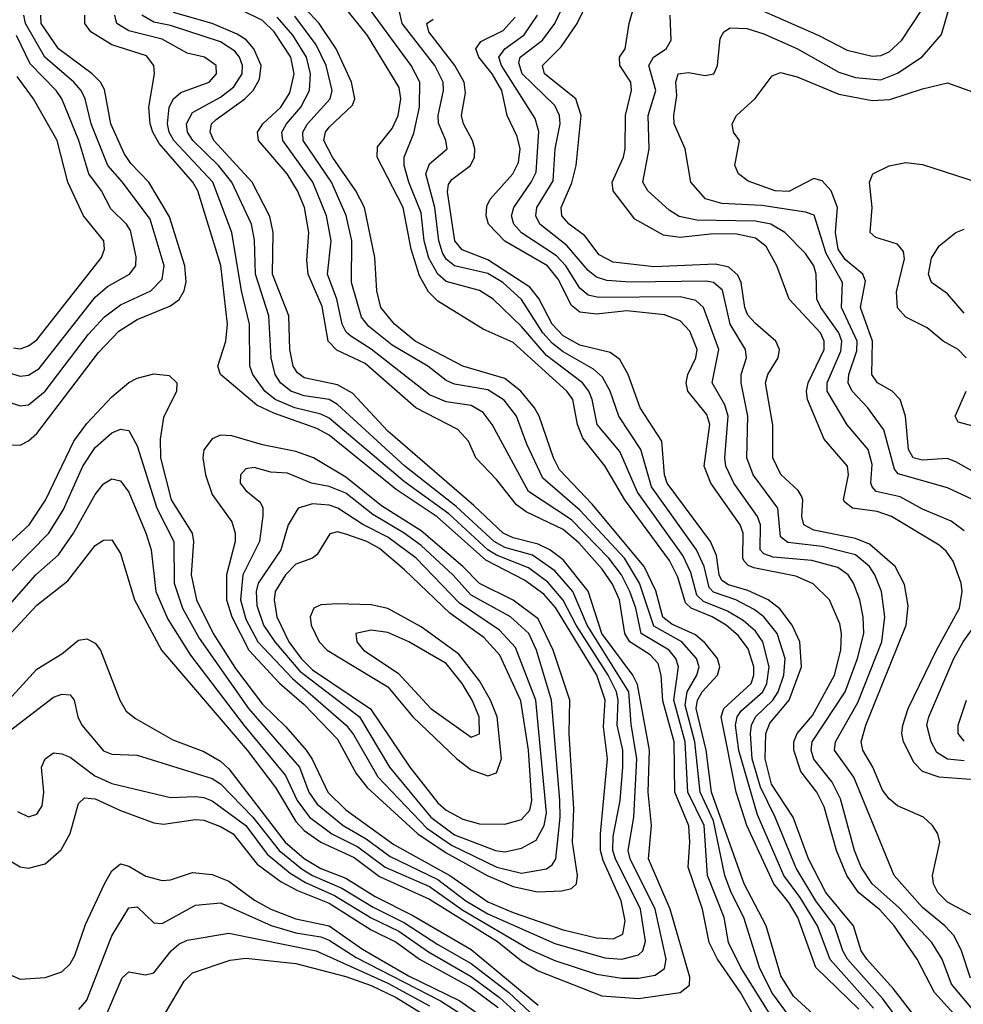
# Model space of a CAD drawing. Header units: inches. Extents: x 884549 to 1028252, y 526810 to 653624.
# Tile 1046 of 1056: x 1010769 to 1013028, y 643162 to 645519. Entities that reach past the tile are written whole.
import ezdxf

# ---------------------------------------------------------------- set-up
doc = ezdxf.new("R2010")
doc.units = ezdxf.units.IN
doc.header["$MEASUREMENT"] = 0
doc.layers.add('B0614', color=7, linetype='Continuous')

msp = doc.modelspace()

# ---------------------------------------------------------------- linework, layer by layer
at = {"layer": 'B0614', "color": 5}
for points, elevation in [([(1013044.8, 643224.8), (1013023.4, 643290), (1013005.5, 643325.5), (1012983.3, 643350), (1012930, 643393.3), (1012862.6, 643470), (1012765.9, 643705.9), (1012719.1, 643770), (1012721.6, 643790), (1012775.1, 643884.8), (1012833.1, 644030), (1012839.8, 644090), (1012832.2, 644150), (1012816.1, 644190), (1012803, 644210), (1012770, 644238), (1012690, 644258.3), (1012607.9, 644267.9), (1012590, 644281.4), (1012583.6, 644350), (1012524.5, 644430), (1012510, 644470), (1012512.1, 644570), (1012495.7, 644650), (1012496.4, 644670), (1012508.7, 644710), (1012506.3, 644730), (1012469.5, 644790), (1012451.4, 644871.4), (1012430, 644889.9), (1012413, 644893), (1012230, 644891.1), (1012174.8, 644894.8), (1012150, 644902.8), (1012130, 644918.9), (1012079, 644979), (1012014.5, 645030), (1012004.4, 645050), (1012007.3, 645070), (1012046.4, 645133.6), (1012050.9, 645210), (1012062.6, 645270), (1012061.4, 645290), (1012050, 645313.6), (1011972.2, 645390), (1011963.8, 645416.2), (1011966.7, 645430), (1012020.1, 645470), (1012050, 645510.1), (1012094.8, 645605.2)], 2740), ([(1013065.7, 643365.7), (1012990, 643406.8), (1012966.5, 643430), (1012956.7, 643450), (1012953.9, 643470), (1012971.8, 643550), (1012966.4, 643570), (1012954, 643590), (1012932.3, 643610), (1012870, 643637.4), (1012850, 643653.7), (1012834.2, 643674.3), (1012811.3, 643730), (1012787.2, 643770), (1012783.4, 643790), (1012794.7, 643830), (1012891.3, 644070), (1012895.6, 644115.6), (1012887.4, 644167.4), (1012864.5, 644210), (1012803.4, 644263.4), (1012770, 644277.1), (1012670, 644297.4), (1012646.3, 644310), (1012641.1, 644330), (1012644, 644370), (1012639.8, 644379.8), (1012632.2, 644392.2), (1012590.6, 644430.6), (1012571.9, 644470), (1012571.5, 644548.5), (1012554.1, 644650), (1012560.2, 644670), (1012584.5, 644710), (1012587.8, 644730), (1012579.4, 644750), (1012530, 644791.7), (1012512.3, 644812.3), (1012505.1, 644830), (1012496.1, 644890), (1012487.9, 644907.9), (1012466.5, 644926.5), (1012434.4, 644934.4), (1012287.7, 644927.7), (1012190, 644938.7), (1012156.3, 644956.3), (1012121.5, 645001.5), (1012084.3, 645030), (1012066.9, 645050), (1012065.4, 645070), (1012091, 645129), (1012101.1, 645170), (1012113.1, 645290), (1012100.4, 645330), (1012025.4, 645390), (1012020.1, 645410), (1012065.3, 645454.7), (1012103.2, 645510), (1012142.2, 645590)], 2720), ([(1012450, 645584.7), (1012681.6, 645481.6), (1012750, 645446.7), (1012810, 645432), (1012830, 645434), (1012850, 645442.5), (1012880.4, 645470), (1012930, 645545.3)], 2660), ([(1012551.4, 643090), (1012494.4, 643190), (1012439.6, 643270), (1012419.7, 643310), (1012403.7, 643390), (1012369.3, 643490), (1012373.2, 643550), (1012370.4, 643589.6), (1012337, 643670), (1012336, 643790), (1012308.8, 643888.8), (1012304.9, 643950), (1012297.6, 643977.6), (1012278.4, 643998.4), (1012229.5, 644030), (1012217.9, 644050), (1012205, 644130), (1012188, 644168), (1012163.6, 644203.6), (1012107.2, 644267.2), (1012070, 644299), (1011981.4, 644341.4), (1011957.9, 644357.8), (1011910, 644418.4), (1011861.2, 644470), (1011843.1, 644510), (1011818.2, 644538.2), (1011717.5, 644590), (1011596.1, 644696.1), (1011528.3, 644728.3), (1011507.5, 644750), (1011492.8, 644832.8), (1011459.5, 644910), (1011456.2, 644943.8), (1011461.5, 645010), (1011450.6, 645070), (1011433.8, 645110), (1011409.7, 645150), (1011341, 645230), (1011338.2, 645250), (1011351.4, 645270), (1011394.3, 645310), (1011416, 645344), (1011425.8, 645390), (1011418, 645430), (1011377.8, 645490), (1011350, 645517.2), (1011250, 645567.5)], 2980), ([(1012698.6, 643110), (1012621, 643181), (1012591.1, 643230), (1012555.7, 643350), (1012503.5, 643450), (1012425.3, 643670), (1012412.4, 643770), (1012388.1, 643870), (1012391.5, 643890), (1012402.7, 643910), (1012439, 643950), (1012445, 643970), (1012439.4, 643990), (1012410, 644026.2), (1012386.6, 644046.6), (1012330, 644071.7), (1012308.6, 644088.6), (1012291.8, 644151.8), (1012263.9, 644210), (1012139.7, 644359.7), (1012061.4, 644441.4), (1012046.7, 644470), (1012012.2, 644570), (1012001.5, 644590), (1011968.6, 644630), (1011930, 644660.4), (1011830, 644689.7), (1011715.6, 644750), (1011666.5, 644790), (1011633.3, 644830), (1011623.8, 644870), (1011619.1, 644950), (1011594.2, 645070), (1011573.9, 645110), (1011517.9, 645190), (1011497.3, 645230), (1011500.8, 645250), (1011510, 645261.8), (1011565.3, 645314.7), (1011571, 645330), (1011563.7, 645370), (1011526.3, 645450), (1011485.8, 645510), (1011431.1, 645570)], 2920), ([(1012777.6, 643150), (1012674.8, 643250), (1012631.6, 643370), (1012610, 643405.9), (1012574.3, 643450), (1012509.4, 643590), (1012484.2, 643670), (1012448.2, 643850), (1012454.4, 643870), (1012519.9, 643930), (1012526.1, 643950), (1012526.1, 643970), (1012512.7, 644012.7), (1012490, 644043.8), (1012460.3, 644070), (1012426.8, 644090), (1012376.5, 644110), (1012362.9, 644122.9), (1012344.8, 644184.8), (1012324.2, 644224.2), (1012217.7, 644370), (1012170, 644451.2), (1012117.2, 644517.2), (1012104.6, 644550), (1012093, 644610), (1012079, 644630), (1011950, 644746.1), (1011878.8, 644778.8), (1011770, 644845.8), (1011747.7, 644867.7), (1011726.2, 644906.2), (1011705.9, 644970), (1011686.7, 645070), (1011624.5, 645190), (1011625.3, 645214.7), (1011661, 645259), (1011675.3, 645290), (1011681.7, 645330), (1011677.4, 645357.4), (1011601.8, 645481.8), (1011546.5, 645550)], 2880), ([(1012812.8, 643152.8), (1012709.4, 643269.4), (1012678.5, 643350), (1012637.4, 643417.4), (1012598.4, 643470), (1012535.4, 643615.4), (1012490.5, 643769.5), (1012482.2, 643830), (1012486.1, 643850), (1012495.8, 643864.2), (1012548.1, 643910), (1012557.6, 643930), (1012563.4, 643970), (1012547.7, 644030), (1012530, 644055.3), (1012501.1, 644081.1), (1012463.4, 644103.4), (1012406.1, 644126.1), (1012390, 644141.2), (1012375.5, 644195.5), (1012356.1, 644236.1), (1012247.9, 644387.9), (1012205.5, 644485.5), (1012151.7, 644550), (1012139.2, 644610), (1012131.4, 644630), (1012116.1, 644650), (1012030, 644715.1), (1011970, 644785.1), (1011902.1, 644850), (1011870, 644870.8), (1011790, 644892.4), (1011770, 644910.3), (1011748.2, 644948.1), (1011737.3, 644990), (1011730, 645056.8), (1011700.8, 645130), (1011689.6, 645170.4), (1011689.3, 645190), (1011712.4, 645247.6), (1011726.1, 645310), (1011726.5, 645370), (1011706.3, 645410), (1011589.2, 645570)], 2860), ([(1013077.8, 643697.8), (1012970, 643705.9), (1012930, 643719.5), (1012910, 643740.2), (1012884.8, 643790), (1012880.6, 643810), (1012882.7, 643830), (1012895.7, 643870), (1012963.4, 644010), (1013019, 644110), (1013024.9, 644150), (1013022.9, 644170), (1013003.3, 644223.3), (1012986.7, 644246.7), (1012970, 644261), (1012855.5, 644330), (1012821.6, 644341.6), (1012762.9, 644350), (1012744.1, 644364.1), (1012741.1, 644370), (1012753, 644430), (1012750.3, 644450), (1012695, 644515), (1012655.2, 644610), (1012652.4, 644630), (1012656.1, 644650), (1012694.9, 644730), (1012695.1, 644750), (1012685.6, 644770), (1012610.6, 644850), (1012581.2, 644930), (1012556.2, 644976.2), (1012530, 644995.9), (1012485.7, 645005.7), (1012430, 645006.5), (1012350, 644998.1), (1012310, 645003.5), (1012241.8, 645041.8), (1012189.3, 645110), (1012187.6, 645130), (1012214.2, 645190), (1012218.6, 645210), (1012219.2, 645290), (1012233.7, 645350), (1012232, 645370), (1012205.3, 645410), (1012204.5, 645430), (1012218.2, 645450), (1012227.6, 645510), (1012239.1, 645550)], 2680), ([(1013050, 644370.7), (1012990, 644398.4), (1012872, 644432), (1012863.2, 644443.2), (1012837.2, 644537.2), (1012799.2, 644590), (1012761.7, 644630), (1012752.3, 644650), (1012753.9, 644670), (1012773.3, 644726.7), (1012773.7, 644750), (1012736.6, 644830), (1012738.2, 644890), (1012699.3, 644959.3), (1012671.1, 645051.1), (1012650, 645058.8), (1012545.8, 645074.2), (1012450, 645079.4), (1012410.3, 645090.3), (1012375.7, 645130), (1012361.8, 645210), (1012336, 645270), (1012334.6, 645290), (1012342.3, 645337.7), (1012339.8, 645370), (1012345, 645390), (1012370, 645393.1), (1012410, 645385.8), (1012430.9, 645390), (1012439.1, 645410), (1012445.9, 645474.1), (1012454.2, 645490), (1012470, 645499.8), (1012510, 645498.2), (1012550, 645485.8), (1012631.2, 645450), (1012730, 645394.1), (1012770, 645380.7), (1012830, 645375), (1012870, 645391.3), (1012929.3, 645430.7), (1012975.8, 645484.2), (1013000.2, 645570)], 2640), ([(1010730, 644253.3), (1010791.6, 644310), (1010830.9, 644369.1), (1010898.7, 644510), (1010930, 644552.3), (1010990, 644616.1), (1011030, 644650.5), (1011050, 644661.3), (1011090, 644671.3), (1011127.2, 644667.2), (1011145, 644650), (1011144.1, 644630), (1011113.2, 644566.8), (1011105, 644515), (1011105.8, 644470), (1011131.9, 644370), (1011182, 644290), (1011185.4, 644270), (1011179.3, 644190), (1011192, 644130), (1011232.1, 644050), (1011285.8, 643965.8), (1011350, 643880.6), (1011406.5, 643826.5), (1011454.4, 643770), (1011469.1, 643749.1), (1011506.3, 643670), (1011550, 643627.8), (1011664.6, 643544.6), (1011798.6, 643470), (1011890, 643407.5), (1011950, 643381.7), (1012070, 643340.4), (1012150, 643321.1), (1012190, 643318.5), (1012212.5, 643330), (1012218.3, 643361.7), (1012208.4, 643410), (1012166, 643506), (1012159.6, 643530), (1012159.1, 643570), (1012175.8, 643750), (1012166.3, 643826.3), (1012170.4, 643890), (1012150.3, 643950), (1012051.8, 644111.8), (1012023.8, 644143.8), (1011977.7, 644177.7), (1011885.1, 644225.1), (1011768.7, 644328.7), (1011670, 644394.7), (1011510, 644524.6), (1011480.3, 644540.3), (1011377, 644577), (1011336.4, 644596.4), (1011249.9, 644670), (1011243, 644690), (1011262.7, 644750), (1011266.8, 644790), (1011250.6, 644930.6), (1011195.8, 645110), (1011183.4, 645130), (1011102.9, 645223), (1011087.4, 645250), (1011081, 645270), (1011077.9, 645310), (1011091.6, 645390), (1011090.4, 645410), (1011072.9, 645432.9), (1010990, 645459.1), (1010939.5, 645490), (1010924.6, 645510), (1010924.8, 645530)], 3080), ([(1010730, 644608.3), (1010770, 644594.9), (1010790, 644597.6), (1010830, 644629.7), (1010933.7, 644766.3), (1010972.2, 644807.8), (1011010, 644837), (1011083.2, 644870), (1011110, 644898.5), (1011114.5, 644930), (1011081.6, 645041.6), (1011015.3, 645130), (1010979.7, 645170), (1010940.3, 645270), (1010925.9, 645330), (1010915.9, 645350), (1010899, 645370), (1010829.6, 645429.6), (1010783.2, 645510), (1010778.7, 645530)], 3140), ([(1010750, 644052.9), (1010810, 644117.9), (1010884, 644176), (1010950, 644260.4), (1010970, 644272.9), (1010990, 644273.8), (1011010, 644240.9), (1011043.7, 644130), (1011108.4, 644010), (1011313.9, 643770), (1011381, 643681), (1011430, 643599.7), (1011450, 643577.9), (1011490, 643549.9), (1011570, 643513.6), (1011630, 643468.2), (1011750, 643414), (1011912.6, 643312.6), (1011970, 643265.9), (1012010, 643242.3), (1012162.3, 643182.3), (1012250, 643175.5), (1012349.7, 643190.3), (1012372.1, 643207.9), (1012373.3, 643226.7), (1012325.9, 643390), (1012274.2, 643510), (1012281.7, 643590), (1012273.3, 643670), (1012276.9, 643770), (1012248, 643928), (1012236.5, 643950), (1012162.4, 644050), (1012130, 644151.4), (1012070, 644225.8), (1012038.1, 644250), (1012010, 644263.9), (1011950, 644278.8), (1011926.1, 644290), (1011856.1, 644356.1), (1011650, 644533.8), (1011565.5, 644625.5), (1011530, 644645.1), (1011450, 644661.6), (1011434.1, 644674.1), (1011423.6, 644690), (1011415.6, 644730), (1011413.4, 644810), (1011374.6, 644910), (1011375.8, 645010), (1011367.9, 645047.9), (1011325.2, 645130), (1011234.1, 645230), (1011224.7, 645250), (1011228.4, 645270), (1011239.2, 645280.8), (1011307.7, 645330), (1011328.2, 645350), (1011343.2, 645376.8), (1011346.8, 645410), (1011329.5, 645450), (1011311, 645471), (1011290, 645484.4), (1011230, 645510.3), (1011136.9, 645536.9)], 3020), ([(1010750, 644501.1), (1010770, 644501), (1010790, 644511), (1010810, 644528.4), (1010957.8, 644722.2), (1011006.4, 644773.6), (1011050, 644801.6), (1011130, 644834.1), (1011150.4, 644849.6), (1011162.8, 644870), (1011167.9, 644892.1), (1011164.4, 644930), (1011127.5, 645047.5), (1011077.9, 645130), (1011035.4, 645175.4), (1011019.2, 645199.2), (1010987.6, 645270), (1010972.2, 645352.2), (1010962.1, 645370), (1010942.6, 645390), (1010861.7, 645450), (1010820.7, 645510), (1010819.7, 645530)], 3120), ([(1010750, 644125), (1010807.5, 644190), (1010862.1, 644237.9), (1010898.2, 644290), (1010950, 644382.4), (1010970, 644408.2), (1010990, 644419.8), (1011010, 644415), (1011030, 644387.8), (1011071.5, 644288.5), (1011083.6, 644250), (1011095, 644150), (1011123.9, 644083.9), (1011177.9, 643997.9), (1011305.9, 643830), (1011405.7, 643710), (1011433, 643650), (1011463, 643610), (1011516.1, 643570), (1011578.7, 643538.7), (1011644.2, 643490), (1011750, 643444), (1011830, 643387.4), (1011990, 643293.2), (1012050, 643266.9), (1012150, 643234.1), (1012210, 643224.1), (1012250, 643224.5), (1012290, 643231.4), (1012312.4, 643247.6), (1012316.5, 643270), (1012290.3, 643390), (1012230.2, 643510), (1012225.3, 643530), (1012239.2, 643610), (1012246.2, 643750), (1012232.5, 643832.5), (1012227.1, 643910), (1012127.4, 644070), (1012093.1, 644150), (1012050, 644200), (1011996.9, 644236.9), (1011930, 644255.7), (1011905, 644270), (1011813.7, 644353.7), (1011690.7, 644450), (1011530, 644598.4), (1011510, 644610), (1011450, 644618.7), (1011418, 644630), (1011393.7, 644650), (1011380.9, 644670), (1011370.7, 644710), (1011365.3, 644810), (1011333.7, 644910), (1011331.1, 644991.1), (1011323.6, 645030), (1011277.2, 645130), (1011245.2, 645170), (1011183.4, 645230), (1011171, 645250), (1011168.2, 645270), (1011182.9, 645297.1), (1011250, 645333.9), (1011281.7, 645358.3), (1011301.7, 645390), (1011302.4, 645410), (1011295.5, 645430), (1011284, 645444), (1011250, 645466.3), (1011130, 645505.2), (1011090, 645513.6), (1011061.5, 645530)], 3040), ([(1010750, 644199.4), (1010839.2, 644290), (1010873.7, 644346.3), (1010920.2, 644450), (1010950, 644495.3), (1010990, 644530.1), (1011010, 644538.9), (1011030, 644536), (1011050, 644499.2), (1011097.5, 644350), (1011138.3, 644270), (1011139.1, 644170), (1011159.1, 644110), (1011198.3, 644038.3), (1011316.5, 643870), (1011438.8, 643730), (1011461.4, 643670), (1011481.2, 643641.2), (1011543.4, 643590), (1011598.2, 643558.2), (1011656, 643516), (1011770, 643460.6), (1011837.1, 643410), (1011890, 643378.4), (1012050, 643307.1), (1012170, 643272.8), (1012210, 643270), (1012250, 643280.2), (1012260.5, 643290), (1012267.1, 643312.9), (1012254.8, 643390), (1012194.9, 643510), (1012189.2, 643530), (1012190, 643563.6), (1012206.4, 643650), (1012213.1, 643730), (1012212.5, 643770), (1012199.6, 643830), (1012201.6, 643890), (1012197.7, 643910), (1012178, 643950), (1012101, 644070), (1012069.9, 644129.9), (1012032.9, 644172.9), (1011986.9, 644206.9), (1011910, 644237.3), (1011890, 644250), (1011796.1, 644336.1), (1011690, 644412.7), (1011510, 644565.5), (1011490, 644574.9), (1011428, 644590), (1011380.6, 644610), (1011355.9, 644630), (1011327.4, 644670), (1011319.9, 644690), (1011319.1, 644790), (1011300, 644870), (1011276.5, 645010), (1011231.3, 645130), (1011138.1, 645230), (1011127.2, 645250), (1011122.7, 645270), (1011126.6, 645310), (1011137.4, 645330), (1011154.9, 645345.1), (1011222.4, 645370), (1011240.1, 645390), (1011239.7, 645410), (1011211.6, 645430), (1011170, 645438.9), (1011110, 645473.1), (1011030, 645493), (1011001.8, 645510), (1010999.1, 645519.1), (1010996.6, 645530)], 3060), ([(1012585.8, 643105.8), (1012495.6, 643250), (1012466.1, 643310), (1012455.4, 643370), (1012415.7, 643470), (1012407.1, 643590), (1012368.7, 643670), (1012361.9, 643790), (1012334.7, 643890), (1012346.1, 643970), (1012339.7, 643990), (1012323.6, 644010), (1012256.7, 644050), (1012243.6, 644110), (1012229.3, 644150), (1012209.6, 644190), (1012179.4, 644230), (1012090, 644321.6), (1011987, 644390), (1011899.7, 644550), (1011878.5, 644578.5), (1011850, 644595.9), (1011790, 644604.1), (1011750, 644621.4), (1011610.2, 644730.2), (1011561.6, 644761.6), (1011550.9, 644770.9), (1011541.2, 644790), (1011528.3, 644850), (1011505.7, 644910), (1011515, 644990), (1011503.4, 645050), (1011470.6, 645130), (1011398.8, 645230), (1011396.9, 645250), (1011407.8, 645270), (1011442.2, 645310), (1011463, 645350), (1011465.1, 645390), (1011455.7, 645430), (1011422.7, 645482.7), (1011385.5, 645525.5)], 2960), ([(1012620.5, 643120.5), (1012569.4, 643190), (1012540.1, 643250), (1012502.3, 643370), (1012471.8, 643430), (1012457, 643470), (1012430, 643601), (1012397.9, 643670), (1012385.2, 643790), (1012361.9, 643878.1), (1012366.6, 643910), (1012389.7, 643950), (1012395.6, 643970), (1012389.4, 643990), (1012354, 644030), (1012287.2, 644067.2), (1012252.7, 644170), (1012216.6, 644230), (1012110, 644344.8), (1012021.6, 644421.6), (1011983, 644503), (1011958.2, 644570), (1011928.8, 644608.8), (1011890, 644633), (1011810, 644646.7), (1011790, 644655.2), (1011746.2, 644690), (1011660.4, 644740.4), (1011604.7, 644784.7), (1011587, 644807), (1011563.6, 644890), (1011563.8, 644990), (1011550.3, 645050.3), (1011515.2, 645130), (1011447.4, 645230), (1011447.1, 645250), (1011457.8, 645270), (1011512.2, 645330), (1011517.4, 645350), (1011502.6, 645410), (1011479.1, 645459.1), (1011427.8, 645527.8)], 2940), ([(1012877.7, 643117.7), (1012835.3, 643175.3), (1012750.6, 643270), (1012739.1, 643290), (1012719.3, 643350), (1012675.1, 643410), (1012627.7, 643487.7), (1012577.2, 643610), (1012542.1, 643682.1), (1012522.6, 643750), (1012518.3, 643810), (1012521, 643830), (1012530, 643850), (1012572.2, 643890), (1012584.9, 643910), (1012598.5, 643950), (1012601.2, 643990), (1012582.1, 644050), (1012550, 644089.9), (1012527.5, 644107.5), (1012483.1, 644130), (1012430, 644148.6), (1012419.8, 644159.8), (1012407.2, 644210), (1012389.5, 644250), (1012281.3, 644401.2), (1012255.5, 644490), (1012203.6, 644570), (1012182.5, 644630), (1012163.8, 644663.8), (1012142.4, 644682.4), (1012070, 644723.8), (1012044.3, 644744.3), (1012021.6, 644770), (1011970, 644849.4), (1011925.9, 644890), (1011890, 644911.4), (1011810, 644930.2), (1011790, 644945.8), (1011781.4, 644961.4), (1011772.5, 644990), (1011762.6, 645070), (1011741.2, 645150), (1011750, 645174.6), (1011791.9, 645210), (1011789.4, 645230), (1011771.6, 645271.6), (1011771, 645290), (1011783.8, 645350), (1011782.6, 645370), (1011762.8, 645410), (1011684.3, 645510), (1011677.5, 645542.5)], 2840), ([(1013021.3, 643121.3), (1012959.2, 643190), (1012917, 643270), (1012862.2, 643350), (1012828.1, 643388.1), (1012777, 643430), (1012749.2, 643470), (1012724.2, 643530), (1012694.9, 643634.8), (1012677, 643670), (1012639, 643719), (1012622.4, 643770), (1012622.4, 643790), (1012629.8, 643810), (1012666.8, 643853.1), (1012719.7, 643950), (1012735, 644010), (1012736.6, 644050), (1012732.6, 644072.7), (1012707.4, 644130), (1012668.7, 644168.7), (1012627.2, 644187.2), (1012526.6, 644206.6), (1012512.5, 644212.5), (1012503.2, 644223.2), (1012499.9, 644230), (1012501, 644290), (1012493.3, 644310), (1012423.6, 644410), (1012407.4, 644450), (1012420.7, 644550), (1012413.9, 644573.9), (1012368.4, 644630), (1012364.6, 644650), (1012368.6, 644670), (1012387.6, 644710), (1012390.5, 644730), (1012373.4, 644773.4), (1012350, 644798.5), (1012312.8, 644812.8), (1012222.1, 644822.1), (1012150, 644814.1), (1012110, 644819.4), (1012090, 644835.4), (1012057.9, 644897.9), (1012032.5, 644930), (1011930, 644988.9), (1011891.6, 645030), (1011885.3, 645050), (1011886.9, 645073.1), (1011895.5, 645090), (1011949.7, 645150), (1011962.7, 645177.3), (1011967, 645210), (1011959.5, 645239.5), (1011936.2, 645290), (1011922.8, 645350), (1011900.4, 645390), (1011868.4, 645430), (1011861.2, 645450), (1011872.5, 645467.5), (1011926.6, 645493.4), (1011954.7, 645525.3)], 2780), ([(1013066.8, 643130), (1012999.3, 643210), (1012976.8, 643270), (1012952.8, 643310), (1012873.4, 643393.4), (1012809.4, 643450), (1012783.4, 643490), (1012767.4, 643530), (1012734.2, 643654.2), (1012713.9, 643693.9), (1012670, 643748.7), (1012663.8, 643770), (1012666, 643790), (1012744.8, 643910), (1012774.4, 643990), (1012789.4, 644050), (1012788.3, 644090), (1012780.1, 644130), (1012765.3, 644170), (1012752.2, 644190), (1012727.4, 644207.4), (1012664.8, 644224.8), (1012572.5, 644232.5), (1012550, 644240.8), (1012541.2, 644250), (1012542.1, 644310), (1012535, 644330), (1012478.3, 644410), (1012459.3, 644450), (1012456.6, 644470), (1012465, 644570), (1012457, 644597), (1012426.9, 644650), (1012442.4, 644730), (1012406.2, 644830), (1012387.4, 644847.4), (1012350, 644855.6), (1012154.5, 644854.5), (1012130, 644859.5), (1012110, 644876.7), (1012076.3, 644930), (1012054.2, 644954.2), (1011970, 645008.9), (1011951.8, 645030), (1011946.6, 645050), (1011952.1, 645070), (1011993.6, 645130), (1012005.3, 645154.7), (1012012, 645252), (1012002.9, 645282.9), (1011922.3, 645410), (1011915.6, 645430), (1011930.6, 645449.4), (1011976.6, 645483.5), (1012008.7, 645530)], 2760), ([(1013030, 644295.2), (1012998.6, 644318.6), (1012930, 644347.6), (1012876.8, 644376.8), (1012819.5, 644390), (1012810, 644400.6), (1012806.1, 644410), (1012810, 644454), (1012799.8, 644490), (1012749.7, 644549.7), (1012702.1, 644630), (1012701.9, 644650), (1012734.5, 644725.5), (1012736.7, 644750), (1012730, 644770), (1012686.4, 644830), (1012677, 644850), (1012675.8, 644910), (1012669.9, 644930), (1012650, 644959.9), (1012600.3, 645010), (1012567.4, 645030), (1012530, 645036.9), (1012390, 645039.4), (1012347.8, 645047.8), (1012323.3, 645063.3), (1012273, 645110), (1012260.4, 645130), (1012275.9, 645210), (1012273.8, 645290), (1012292.1, 645350), (1012275.3, 645410), (1012285.9, 645430), (1012316.5, 645450), (1012328.2, 645470), (1012325.9, 645530)], 2660), ([(1012912.2, 643132.2), (1012860.1, 643200.1), (1012796.7, 643270), (1012783.2, 643290), (1012765.2, 643350), (1012698.4, 643430), (1012657.3, 643510), (1012620.9, 643610), (1012568.6, 643688.6), (1012553.1, 643750), (1012554.8, 643810), (1012564.8, 643835.2), (1012610.9, 643890), (1012640.8, 643970), (1012636.1, 644030), (1012618.2, 644070), (1012588.5, 644108.5), (1012560.6, 644130), (1012512.3, 644152.3), (1012466.1, 644166.1), (1012450, 644176.7), (1012443.3, 644190), (1012436.6, 644236.6), (1012422.5, 644270), (1012318.9, 644410), (1012312.7, 644430), (1012306.3, 644510), (1012253.9, 644590), (1012225.5, 644670), (1012205.5, 644705.5), (1012182.3, 644722.3), (1012110, 644739.7), (1012070, 644762.2), (1012043.8, 644790), (1012011.9, 644851.9), (1011990, 644878.6), (1011890, 644944.1), (1011828.5, 644968.5), (1011810.7, 644990), (1011793.1, 645106.9), (1011795.4, 645124.6), (1011803.1, 645136.9), (1011848.1, 645170), (1011857.6, 645190), (1011858.3, 645210), (1011853.1, 645230), (1011831.4, 645270), (1011826.8, 645290), (1011835.9, 645344.1), (1011832.6, 645370), (1011810.6, 645410), (1011748.4, 645490), (1011743.8, 645510), (1011759, 645521)], 2820), ([(1010730, 644677.9), (1010770, 644665.8), (1010790, 644668.5), (1010815.5, 644684.5), (1010950, 644855), (1010979.1, 644880.9), (1011031.6, 644910), (1011046.7, 644930), (1011048.2, 644951.8), (1011034.4, 645014.4), (1011024.4, 645030), (1010986.9, 645066.9), (1010964.5, 645110), (1010934.6, 645150), (1010910.7, 645230), (1010870.2, 645330), (1010856.1, 645350), (1010793.8, 645413.8), (1010761.3, 645481.3)], 3160), ([(1010754, 644734), (1010770, 644731.6), (1010790, 644738.2), (1010810, 644752.7), (1010964.6, 644950), (1010971.9, 644970), (1010970.3, 644990), (1010921.5, 645050), (1010884.6, 645130), (1010858.8, 645230), (1010801.8, 645330), (1010763.4, 645383.4)], 3180), ([(1013170.5, 644370.5), (1013010, 644461.1), (1012988.9, 644468.9), (1012930, 644464.9), (1012907.6, 644470), (1012896.8, 644490), (1012889.7, 644569.7), (1012876.6, 644610), (1012857.5, 644630), (1012822.3, 644650), (1012808.7, 644670), (1012810.6, 644750), (1012782, 644830), (1012793.5, 644893.5), (1012787.4, 644910), (1012745.1, 644945.1), (1012728.5, 644970), (1012722.1, 645010), (1012726.9, 645070), (1012711.8, 645110), (1012690, 645133.5), (1012670, 645139), (1012610, 645108.1), (1012577.2, 645110), (1012512.6, 645132.6), (1012489.9, 645150), (1012481, 645170), (1012491.9, 645230), (1012477.8, 645250), (1012474.5, 645270), (1012484.7, 645290), (1012529.3, 645330.7), (1012570, 645385.2), (1012590, 645392.9), (1012630, 645382.9), (1012730, 645340.8), (1012810, 645325.6), (1012851.8, 645328.2), (1012930, 645353.9), (1012990, 645368.1), (1013050, 645346.7)], 2620), ([(1013034.7, 644710), (1013015.6, 644730), (1012979.9, 644750), (1012941.5, 644781.5), (1012890, 644807.2), (1012870, 644829.3), (1012867.8, 644867.8), (1012887, 644947), (1012884.6, 644964.6), (1012870, 644982.1), (1012818.1, 644998.1), (1012804.7, 645010), (1012809.9, 645070.1), (1012803.2, 645130), (1012811.3, 645150), (1012850.5, 645169.5), (1012890, 645177.4), (1012930, 645173), (1013060.6, 645130)], 2580), ([(1013030, 644816.4), (1012990, 644862.7), (1012951.7, 644890), (1012944.1, 644910), (1012951.3, 644948.7), (1012970, 644978.3), (1013010, 645010.2), (1013030, 645018)], 2560), ([(1013070, 644541.2), (1013015.4, 644555.4), (1013008, 644570), (1013034.9, 644630)], 2580), ([(1013030, 643744.8), (1012990, 643748.6), (1012964.6, 643764.6), (1012951.2, 643790), (1012940.6, 643830), (1012945.6, 643850), (1013004.8, 643990), (1013027.1, 644030), (1013062, 644078)], 2660), ([(1010742.3, 643890), (1010810, 643964.1), (1010870, 644001.3), (1010910, 644034.1), (1010930, 644037.3), (1010950, 644026.6), (1010962.2, 644010), (1011008.4, 643890), (1011024, 643864), (1011045.9, 643845.9), (1011135.3, 643795.3), (1011210, 643767.3), (1011250, 643744.2), (1011270, 643725.5), (1011404.9, 643550), (1011450, 643511.4), (1011490, 643486.9), (1011550, 643464.2), (1011619.8, 643419.8), (1011710, 643374.4), (1011850, 643293.5), (1012010, 643159.6)], 2980), ([(1010730, 643805.7), (1010850, 643897), (1010870, 643904.1), (1010890, 643903.2), (1010899.4, 643890), (1010908.1, 643850), (1010917.8, 643830), (1010970, 643769.1), (1010990, 643760.6), (1011050, 643758.3), (1011230, 643702.8), (1011250, 643689.5), (1011327.5, 643610), (1011390.4, 643530.4), (1011445.5, 643485.5), (1011470, 643470), (1011539.8, 643439.8), (1011614.8, 643394.8), (1011690, 643357.3), (1011770, 643305.2), (1011850, 643260), (1011939.9, 643190), (1011990, 643143)], 2960), ([(1013030, 643791.6), (1013015.4, 643810), (1013015.5, 643830), (1013035.6, 643890)], 2640), ([(1010763.5, 643623.5), (1010790, 643611), (1010810, 643617.2), (1010822.5, 643637.5), (1010826.7, 643670), (1010821.6, 643730), (1010829.8, 643750), (1010850, 643763.7), (1010870, 643762), (1010890, 643753.3), (1010948.7, 643708.6), (1010990, 643690.6), (1011130, 643657.1), (1011190, 643659.1), (1011210, 643657.3), (1011230, 643649), (1011310, 643590.2), (1011361.1, 643521), (1011416.2, 643476.2), (1011453.2, 643453.2), (1011522.4, 643422.3), (1011610, 643368.9), (1011676.8, 643336.8), (1011747.4, 643287.4), (1011850, 643228.3), (1011917.9, 643177.9), (1011970, 643130.2)], 2940), ([(1010750, 643502.8), (1010770, 643491.3), (1010790, 643487.8), (1010830, 643498.5), (1010868.3, 643531.7), (1010890, 643571.1), (1010910, 643642.7), (1010924.1, 643655.9), (1010950, 643654.1), (1011010, 643625.7), (1011090, 643596.8), (1011113.6, 643593.6), (1011190, 643604.4), (1011210, 643603.1), (1011250, 643587.6), (1011280.1, 643570), (1011337.5, 643497.5), (1011395.3, 643455.3), (1011434.1, 643434.1), (1011510, 643404.2), (1011610, 643340.5), (1011670, 643310.7), (1011725.8, 643270), (1011850, 643201.9), (1011914, 643154)], 2920), ([(1010750, 643230.8), (1010770, 643221.8), (1010830, 643225.9), (1010870, 643239.4), (1010890, 643259), (1010900.9, 643279.1), (1010926.8, 643353.2), (1010972.1, 643450), (1010990, 643481.4), (1011010, 643497.9), (1011030, 643492.5), (1011071.1, 643468.9), (1011110, 643458), (1011130, 643460.1), (1011182.7, 643477.3), (1011230, 643472.7), (1011270, 643456.4), (1011331.4, 643411.4), (1011370.1, 643390), (1011430, 643366.8), (1011510, 643349.4), (1011590, 643294.2), (1011699.7, 643230), (1011822.7, 643170), (1011907.4, 643110)], 2880), ([(1010910.7, 643149.3), (1010930, 643171.7), (1010990, 643325.6), (1011030, 643393.2), (1011050, 643395.1), (1011090, 643357.2), (1011110, 643355.7), (1011190, 643399.1), (1011250, 643404.9), (1011370.7, 643350.7), (1011430, 643332.7), (1011490, 643323.6), (1011510, 643315.4), (1011574.2, 643274.2), (1011776.7, 643170), (1011850, 643123.2)], 2860), ([(1010970, 643120.8), (1011014.4, 643225.6), (1011030, 643239.5), (1011070, 643232.3), (1011090, 643237.4), (1011131.8, 643290), (1011150, 643305.9), (1011170, 643315.4), (1011270, 643332), (1011478.4, 643290), (1011650, 643212.7), (1011750, 643158.4)], 2840), ([(1011110, 643127.8), (1011162.5, 643217.5), (1011182.9, 643237.1), (1011272.7, 643267.3), (1011310, 643272), (1011430, 643259.5), (1011550, 643228.5), (1011610, 643206.9), (1011670, 643178), (1011811.2, 643091.2)], 2820)]:
    msp.add_lwpolyline(points, dxfattribs=dict(at, elevation=elevation))
for points, elevation in [([(1011250, 644524.8), (1011230, 644515.9), (1011210, 644489.5), (1011207.1, 644470), (1011214.2, 644430), (1011230, 644382.4), (1011276.9, 644316.9), (1011284.8, 644290), (1011285.1, 644270), (1011264.3, 644190), (1011264.1, 644130), (1011277.2, 644090), (1011317.8, 644010), (1011390.8, 643930.8), (1011450, 643879.7), (1011530, 643796.4), (1011574.8, 643714.8), (1011600.7, 643680.7), (1011721.7, 643570), (1011790, 643524.2), (1011890, 643469.7), (1011950, 643443.8), (1012008.5, 643431.5), (1012066.5, 643433.5), (1012090, 643439), (1012101.5, 643450), (1012104.6, 643470), (1012092.1, 643550), (1012095.7, 643630), (1012084.6, 643810), (1012085.6, 643890), (1012046, 644010), (1012010, 644084.5), (1011950, 644129.6), (1011870, 644169.6), (1011830, 644210), (1011730, 644295.6), (1011635.2, 644355.2), (1011550, 644424), (1011472.3, 644470), (1011430, 644485.4), (1011350, 644501.8), (1011277.1, 644522.8)], 3120), ([(1011330, 644447.3), (1011310, 644444), (1011297.6, 644430), (1011297, 644410), (1011310, 644392.1), (1011344.4, 644364.4), (1011350.8, 644350.8), (1011351.2, 644331.2), (1011342.8, 644270), (1011303.2, 644190), (1011297.4, 644130), (1011310, 644083.7), (1011338.8, 644030), (1011421.7, 643941.7), (1011550.8, 643830), (1011568, 643808), (1011626.2, 643706.2), (1011743.9, 643583.9), (1011802.9, 643542.9), (1011911.1, 643490), (1011970, 643475.9), (1012030, 643486.3), (1012044, 643496), (1012052.6, 643510), (1012062.6, 643610), (1012061.8, 643650), (1012042.2, 643890), (1012005.9, 644010), (1011987.9, 644050), (1011944.1, 644090), (1011850, 644141.8), (1011805.6, 644190), (1011730, 644260.6), (1011689.7, 644290), (1011614.3, 644334.3), (1011550, 644385.4), (1011510, 644401.6), (1011467.4, 644410), (1011410, 644433.5), (1011370, 644436.4)], 3140), ([(1011470, 644360.1), (1011435.5, 644350), (1011411.5, 644310), (1011394.2, 644250), (1011339.5, 644170), (1011335.4, 644150), (1011336.8, 644116.8), (1011353, 644070), (1011379.7, 644030), (1011439.5, 643959.5), (1011582.3, 643850), (1011654.2, 643730), (1011753.1, 643610), (1011810, 643567.6), (1011908.1, 643530), (1011930, 643527.3), (1011970, 643536.1), (1012005, 643555), (1012024.4, 643590), (1012030, 643620.7), (1012004.9, 643890), (1011956.1, 644016.1), (1011917.7, 644057.7), (1011822, 644122), (1011717.8, 644230), (1011650, 644280.3), (1011590.5, 644310.5), (1011530.4, 644350), (1011510, 644357.1)], 3160), ([(1011530, 644293.1), (1011511.8, 644288.2), (1011480.9, 644239.1), (1011469.7, 644230.3), (1011430, 644216), (1011405.6, 644190), (1011380.9, 644150), (1011378, 644130), (1011384.8, 644090), (1011413.2, 644030), (1011442.6, 643990), (1011470, 643962.9), (1011609.1, 643869.1), (1011702.7, 643730), (1011770, 643644), (1011790, 643626.5), (1011830, 643605.2), (1011870, 643594.3), (1011930, 643593.4), (1011970, 643604.7), (1011990, 643626.8), (1011994.6, 643650), (1011987, 643770), (1011968.6, 643888.6), (1011918, 643998), (1011880, 644040), (1011798.4, 644098.4), (1011690, 644202.4), (1011630, 644252.9), (1011600.4, 644270), (1011550, 644287.5)], 3180), ([(1011530, 644120.8), (1011490, 644118.6), (1011473.2, 644110), (1011464.7, 644090), (1011467.1, 644070), (1011486.1, 644030), (1011505.3, 644010), (1011650, 643921.7), (1011710.3, 643850), (1011815.7, 643750), (1011850, 643723.2), (1011890, 643708.9), (1011910, 643716), (1011922.5, 643750), (1011911.6, 643850), (1011895.8, 643890), (1011870, 643936.2), (1011819.9, 643999.9), (1011730, 644065.4), (1011650, 644109.7), (1011610, 644118.3)], 3220), ([(1011610, 644057.8), (1011573.4, 644050), (1011575.7, 644030), (1011592.4, 644010), (1011675.1, 643955.1), (1011753.1, 643870), (1011850, 643801.5), (1011870, 643809.2), (1011868.8, 643850), (1011852, 643890), (1011828.2, 643930), (1011790, 643977.7), (1011700.5, 644030), (1011650, 644052)], 3240)]:
    msp.add_lwpolyline(points, close=True, dxfattribs=dict(at, elevation=elevation))

doc.saveas('drawing.dxf')
